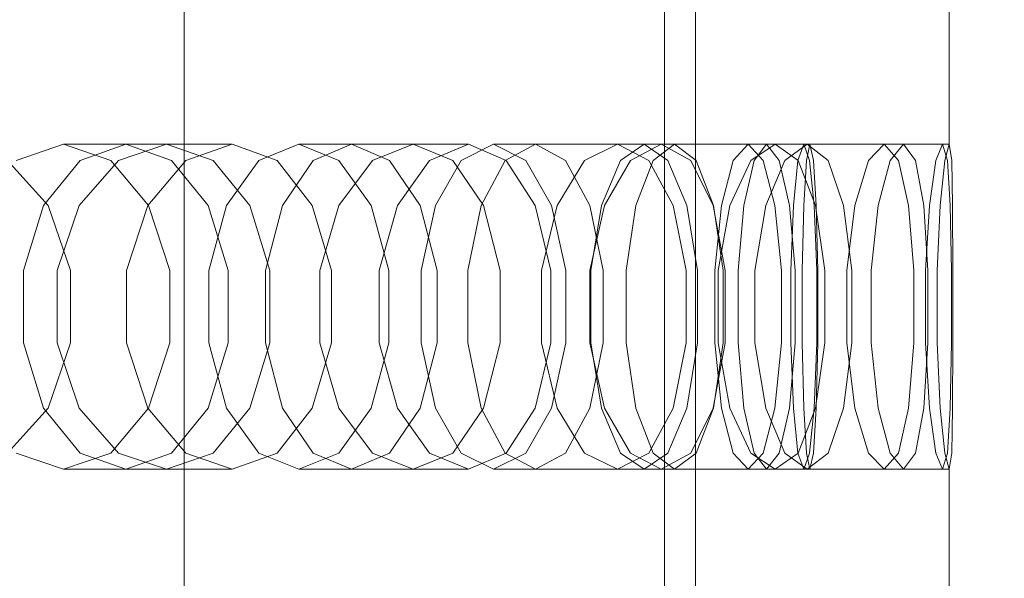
# Model space of a CAD drawing. Header units: millimetres. Extents: x -2233 to 61924, y -68080 to 6847.
# Tile 634 of 656: x 25522 to 25649, y -17985 to -17913. Entities that reach past the tile are written whole.
import ezdxf

# ---------------------------------------------------------------- set-up
doc = ezdxf.new("R2010")
doc.units = ezdxf.units.MM
doc.layers.add('COTAS_P', color=1, linetype='Continuous', lineweight=0)
doc.layers.add('superior_briquetadora', color=7, linetype='Continuous', lineweight=0)
doc.dimstyles.new('R19_100', dxfattribs={"dimtxt": 250, "dimasz": 150, "dimexe": 150, "dimexo": 80, "dimgap": 100, "dimtad": 1, "dimtih": 1, "dimtoh": 1, "dimdsep": 46, "dimcen": 0.09, "dimadec": 0, "dimazin": 0, "dimtfac": 1, "dimtdec": 4, "dimtofl": 0, "dimtmove": 0, "dimatfit": 3, "dimfxl": 1, "dimtolj": 1, "dimtzin": 0, "dimarcsym": 0})

# ---------------------------------------------------------------- blocks, each defined once
blk = doc.blocks.new('DIM_R28_34')
at = {"layer": 'COTAS_P'}
for p, q in [((24250.07, -17080), (24400.07, -17035)), ((26750.07, -17080), (26600.07, -17035)), ((24250.07, -17980), (24250.07, -17080)), ((24250.07, -17080), (26750.07, -17080)), ((24250.07, -17080), (24400.07, -17125)), ((26750.07, -17080), (26600.07, -17125)), ((26750.07, -17980), (26750.07, -17080))]:
    blk.add_line(p, q, dxfattribs=at)
blk.add_text('2500 P', height=250, dxfattribs=at).set_placement((25500.07, -16980))

msp = doc.modelspace()

# ---------------------------------------------------------------- linework, layer by layer
at = {"layer": 'superior_briquetadora'}
for p, q in [((25542.964, -18160), (25542.964, -17800)), ((25605.067, -17805), (25605.067, -18195)), ((25609.067, -17805), (25609.067, -18195)), ((25605.067, -17816), (25605.067, -18194)), ((25641.845, -17911), (25641.845, -17929)), ((25527.368, -17929), (25521.249, -17931.08)), ((25527.368, -17929), (25540.706, -17929)), ((25533.487, -17931.08), (25527.368, -17929)), ((25529.549, -17931.08), (25535.443, -17929)), ((25534.508, -17931.08), (25540.706, -17929)), ((25535.443, -17929), (25549.169, -17929)), ((25535.443, -17929), (25541.338, -17931.08)), ((25540.706, -17929), (25546.747, -17931.08)), ((25549.169, -17929), (25543.193, -17931.08)), ((25554.983, -17931.08), (25549.169, -17929)), ((25557.801, -17929), (25552.616, -17931.08)), ((25557.801, -17929), (25572.602, -17929)), ((25562.987, -17931.08), (25557.801, -17929)), ((25559.668, -17931.08), (25564.605, -17929)), ((25564.605, -17929), (25579.733, -17929)), ((25564.605, -17929), (25569.543, -17931.08)), ((25567.329, -17931.08), (25572.602, -17929)), ((25572.602, -17929), (25577.701, -17931.08)), ((25579.733, -17929), (25574.706, -17931.08)), ((25582.969, -17929), (25578.806, -17931.08)), ((25584.582, -17931.08), (25579.733, -17929)), ((25582.969, -17929), (25598.98, -17929)), ((25587.132, -17931.08), (25582.969, -17929)), ((25584.49, -17931.08), (25588.385, -17929)), ((25588.385, -17929), (25604.657, -17929)), ((25588.385, -17929), (25592.281, -17931.08)), ((25594.723, -17931.08), (25598.98, -17929)), ((25598.98, -17929), (25603.05, -17931.08)), ((25602.44, -17929), (25599.371, -17931.08)), ((25604.657, -17929), (25600.666, -17931.08)), ((25602.44, -17929), (25619.388, -17929)), ((25605.51, -17931.08), (25602.44, -17929)), ((25603.59, -17931.08), (25606.377, -17929)), ((25608.458, -17931.08), (25604.657, -17929)), ((25606.377, -17929), (25623.514, -17929)), ((25606.377, -17929), (25609.164, -17931.08)), ((25615.883, -17929), (25613.959, -17931.08)), ((25615.883, -17929), (25633.477, -17929)), ((25617.806, -17931.08), (25615.883, -17929)), ((25616.219, -17931.08), (25619.388, -17929)), ((25616.641, -17931.08), (25618.272, -17929)), ((25618.272, -17929), (25635.981, -17929)), ((25618.272, -17929), (25619.903, -17931.08)), ((25619.388, -17929), (25622.358, -17931.08)), ((25623.514, -17929), (25620.626, -17931.08)), ((25623.066, -17929), (25622.321, -17931.08)), ((25623.066, -17929), (25641.006, -17929)), ((25623.81, -17931.08), (25623.066, -17929)), ((25623.42, -17931.08), (25623.867, -17929)), ((25626.201, -17931.08), (25623.514, -17929)), ((25623.867, -17929), (25641.845, -17929)), ((25623.867, -17929), (25624.314, -17931.08)), ((25631.45, -17931.08), (25633.477, -17929)), ((25633.477, -17929), (25635.297, -17931.08)), ((25635.981, -17929), (25634.246, -17931.08)), ((25637.508, -17931.08), (25635.981, -17929)), ((25640.155, -17931.08), (25641.006, -17929)), ((25641.006, -17929), (25641.645, -17931.08)), ((25641.845, -17929), (25641.292, -17931.08)), ((25642.186, -17931.08), (25641.845, -17929)), ((25525.421, -17936.906), (25520.167, -17931.08)), ((25524.821, -17936.907), (25529.549, -17931.08)), ((25529.425, -17936.906), (25534.508, -17931.08)), ((25538.394, -17936.907), (25533.487, -17931.08)), ((25543.193, -17931.08), (25538.285, -17936.906)), ((25541.338, -17931.08), (25546.065, -17936.907)), ((25546.747, -17931.08), (25551.477, -17936.906)), ((25552.616, -17931.08), (25548.458, -17936.907)), ((25559.529, -17936.906), (25554.983, -17931.08)), ((25555.708, -17936.907), (25559.668, -17931.08)), ((25562.976, -17936.906), (25567.329, -17931.08)), ((25567.145, -17936.907), (25562.987, -17931.08)), ((25569.543, -17931.08), (25573.502, -17936.907)), ((25574.706, -17931.08), (25570.547, -17936.906)), ((25578.806, -17931.08), (25575.467, -17936.907)), ((25577.701, -17931.08), (25581.663, -17936.906)), ((25581.366, -17936.907), (25584.49, -17931.08)), ((25588.341, -17936.906), (25584.582, -17931.08)), ((25590.471, -17936.907), (25587.132, -17931.08)), ((25591.173, -17936.906), (25594.723, -17931.08)), ((25592.281, -17931.08), (25595.405, -17936.907)), ((25599.371, -17931.08), (25596.909, -17936.907)), ((25600.666, -17931.08), (25597.327, -17936.906)), ((25601.354, -17936.907), (25603.59, -17931.08)), ((25603.05, -17931.08), (25606.176, -17936.906)), ((25607.972, -17936.907), (25605.51, -17931.08)), ((25611.366, -17936.906), (25608.458, -17931.08)), ((25609.164, -17931.08), (25611.399, -17936.907)), ((25613.959, -17931.08), (25612.417, -17936.907)), ((25613.533, -17936.906), (25616.219, -17931.08)), ((25615.333, -17936.907), (25616.641, -17931.08)), ((25619.349, -17936.907), (25617.806, -17931.08)), ((25620.626, -17931.08), (25618.164, -17936.906)), ((25619.903, -17931.08), (25621.211, -17936.907)), ((25622.321, -17931.08), (25621.724, -17936.907)), ((25622.358, -17931.08), (25624.596, -17936.906)), ((25623.061, -17936.907), (25623.42, -17931.08)), ((25624.407, -17936.907), (25623.81, -17931.08)), ((25624.314, -17931.08), (25624.672, -17936.907)), ((25628.209, -17936.906), (25626.201, -17931.08)), ((25629.675, -17936.906), (25631.45, -17931.08)), ((25634.246, -17931.08), (25632.704, -17936.906)), ((25635.297, -17931.08), (25636.607, -17936.906)), ((25638.582, -17936.906), (25637.508, -17931.08)), ((25639.321, -17936.906), (25640.155, -17931.08)), ((25641.292, -17931.08), (25640.696, -17936.906)), ((25641.645, -17931.08), (25642.005, -17936.906)), ((25642.307, -17936.906), (25642.186, -17931.08)), ((25522.198, -17945.327), (25524.821, -17936.907)), ((25528.297, -17945.326), (25525.421, -17936.906)), ((25526.56, -17945.326), (25529.425, -17936.906)), ((25538.285, -17936.906), (25535.516, -17945.326)), ((25541.118, -17945.327), (25538.394, -17936.907)), ((25546.065, -17936.907), (25548.689, -17945.327)), ((25548.458, -17936.907), (25546.15, -17945.327)), ((25551.477, -17936.906), (25554.058, -17945.326)), ((25553.511, -17945.327), (25555.708, -17936.907)), ((25562.006, -17945.326), (25559.529, -17936.906)), ((25560.511, -17945.326), (25562.976, -17936.906)), ((25569.453, -17945.327), (25567.145, -17936.907)), ((25570.547, -17936.906), (25568.19, -17945.326)), ((25573.502, -17936.907), (25575.7, -17945.327)), ((25575.467, -17936.907), (25573.614, -17945.327)), ((25579.632, -17945.327), (25581.366, -17936.907)), ((25581.663, -17936.906), (25583.814, -17945.326)), ((25590.378, -17945.326), (25588.341, -17936.906)), ((25589.15, -17945.326), (25591.173, -17936.906)), ((25592.323, -17945.327), (25590.471, -17936.907)), ((25595.405, -17936.907), (25597.139, -17945.327)), ((25597.327, -17936.906), (25595.42, -17945.326)), ((25596.909, -17936.907), (25595.543, -17945.327)), ((25600.114, -17945.327), (25601.354, -17936.907)), ((25606.176, -17936.906), (25607.859, -17945.326)), ((25609.338, -17945.327), (25607.972, -17936.907)), ((25612.927, -17945.326), (25611.366, -17936.906)), ((25611.399, -17936.907), (25612.64, -17945.327)), ((25612.417, -17936.907), (25611.56, -17945.327)), ((25611.987, -17945.326), (25613.533, -17936.906)), ((25614.607, -17945.327), (25615.333, -17936.907)), ((25618.164, -17936.906), (25616.742, -17945.326)), ((25620.205, -17945.327), (25619.349, -17936.907)), ((25621.211, -17936.907), (25621.937, -17945.327)), ((25621.724, -17936.907), (25621.393, -17945.327)), ((25622.862, -17945.327), (25623.061, -17936.907)), ((25624.739, -17945.327), (25624.407, -17936.907)), ((25624.596, -17936.906), (25625.782, -17945.326)), ((25624.672, -17936.907), (25624.871, -17945.327)), ((25629.268, -17945.326), (25628.209, -17936.906)), ((25628.632, -17945.326), (25629.675, -17936.906)), ((25632.704, -17936.906), (25631.79, -17945.326)), ((25636.607, -17936.906), (25637.276, -17945.326)), ((25639.12, -17945.326), (25638.582, -17936.906)), ((25638.8, -17945.326), (25639.321, -17936.906)), ((25640.696, -17936.906), (25640.306, -17945.326)), ((25642.005, -17936.906), (25642.146, -17945.326)), ((25642.316, -17945.326), (25642.307, -17936.906)), ((25522.198, -17954.673), (25522.198, -17945.327)), ((25526.56, -17954.674), (25526.56, -17945.326)), ((25528.297, -17954.674), (25528.297, -17945.326)), ((25535.516, -17945.326), (25535.516, -17954.674)), ((25541.118, -17954.673), (25541.118, -17945.327)), ((25546.15, -17945.327), (25546.15, -17954.673)), ((25548.689, -17945.327), (25548.689, -17954.673)), ((25553.511, -17954.673), (25553.511, -17945.327)), ((25554.058, -17945.326), (25554.058, -17954.674)), ((25560.511, -17954.674), (25560.511, -17945.326)), ((25562.006, -17954.674), (25562.006, -17945.326)), ((25568.19, -17945.326), (25568.19, -17954.674)), ((25569.453, -17954.673), (25569.453, -17945.327)), ((25573.614, -17945.327), (25573.614, -17954.673)), ((25575.7, -17945.327), (25575.7, -17954.673)), ((25579.632, -17954.673), (25579.632, -17945.327)), ((25583.814, -17945.326), (25583.814, -17954.674)), ((25589.15, -17954.674), (25589.15, -17945.326)), ((25590.378, -17954.674), (25590.378, -17945.326)), ((25592.323, -17954.673), (25592.323, -17945.327)), ((25595.42, -17945.326), (25595.42, -17954.674)), ((25595.543, -17945.327), (25595.543, -17954.673)), ((25597.139, -17945.327), (25597.139, -17954.673)), ((25600.114, -17954.673), (25600.114, -17945.327)), ((25607.859, -17945.326), (25607.859, -17954.674)), ((25609.338, -17954.673), (25609.338, -17945.327)), ((25611.56, -17945.327), (25611.56, -17954.673)), ((25611.987, -17954.674), (25611.987, -17945.326)), ((25612.64, -17945.327), (25612.64, -17954.673)), ((25612.927, -17954.674), (25612.927, -17945.326)), ((25614.607, -17954.673), (25614.607, -17945.327)), ((25616.742, -17945.326), (25616.742, -17954.674)), ((25620.205, -17954.673), (25620.205, -17945.327)), ((25621.393, -17945.327), (25621.393, -17954.673)), ((25621.937, -17945.327), (25621.937, -17954.673)), ((25622.862, -17954.673), (25622.862, -17945.327)), ((25624.739, -17954.673), (25624.739, -17945.327)), ((25624.871, -17945.327), (25624.871, -17954.673)), ((25625.782, -17945.326), (25625.782, -17954.674)), ((25628.632, -17954.674), (25628.632, -17945.326)), ((25629.268, -17954.674), (25629.268, -17945.326)), ((25631.79, -17945.326), (25631.79, -17954.674)), ((25637.276, -17945.326), (25637.276, -17954.674)), ((25638.8, -17954.674), (25638.8, -17945.326)), ((25639.12, -17954.674), (25639.12, -17945.326)), ((25640.306, -17945.326), (25640.306, -17954.674)), ((25642.146, -17945.326), (25642.146, -17954.674)), ((25642.316, -17954.674), (25642.316, -17945.326)), ((25524.821, -17963.093), (25522.198, -17954.673)), ((25525.421, -17963.094), (25528.297, -17954.674)), ((25529.425, -17963.094), (25526.56, -17954.674)), ((25535.516, -17954.674), (25538.285, -17963.094)), ((25538.394, -17963.093), (25541.118, -17954.673)), ((25548.689, -17954.673), (25546.065, -17963.093)), ((25546.15, -17954.673), (25548.458, -17963.093)), ((25554.058, -17954.674), (25551.477, -17963.094)), ((25555.708, -17963.093), (25553.511, -17954.673)), ((25559.529, -17963.094), (25562.006, -17954.674)), ((25562.976, -17963.094), (25560.511, -17954.674)), ((25567.145, -17963.093), (25569.453, -17954.673)), ((25568.19, -17954.674), (25570.547, -17963.094)), ((25575.7, -17954.673), (25573.502, -17963.093)), ((25573.614, -17954.673), (25575.467, -17963.093)), ((25581.366, -17963.093), (25579.632, -17954.673)), ((25583.814, -17954.674), (25581.663, -17963.094)), ((25588.341, -17963.094), (25590.378, -17954.674)), ((25591.173, -17963.094), (25589.15, -17954.674)), ((25590.471, -17963.093), (25592.323, -17954.673)), ((25597.139, -17954.673), (25595.405, -17963.093)), ((25595.42, -17954.674), (25597.327, -17963.094)), ((25595.543, -17954.673), (25596.909, -17963.093)), ((25601.354, -17963.093), (25600.114, -17954.673)), ((25607.859, -17954.674), (25606.176, -17963.094)), ((25607.972, -17963.093), (25609.338, -17954.673)), ((25611.366, -17963.094), (25612.927, -17954.674)), ((25612.64, -17954.673), (25611.399, -17963.093)), ((25611.56, -17954.673), (25612.417, -17963.093)), ((25613.533, -17963.094), (25611.987, -17954.674)), ((25615.333, -17963.093), (25614.607, -17954.673)), ((25616.742, -17954.674), (25618.164, -17963.094)), ((25619.349, -17963.093), (25620.205, -17954.673)), ((25621.937, -17954.673), (25621.211, -17963.093)), ((25621.393, -17954.673), (25621.724, -17963.093)), ((25623.061, -17963.093), (25622.862, -17954.673)), ((25624.407, -17963.093), (25624.739, -17954.673)), ((25625.782, -17954.674), (25624.596, -17963.094)), ((25624.871, -17954.673), (25624.672, -17963.093)), ((25628.209, -17963.094), (25629.268, -17954.674)), ((25629.675, -17963.094), (25628.632, -17954.674)), ((25631.79, -17954.674), (25632.704, -17963.094)), ((25637.276, -17954.674), (25636.607, -17963.094)), ((25638.582, -17963.094), (25639.12, -17954.674)), ((25639.321, -17963.094), (25638.8, -17954.674)), ((25640.306, -17954.674), (25640.696, -17963.094)), ((25642.146, -17954.674), (25642.005, -17963.094)), ((25642.307, -17963.094), (25642.316, -17954.674)), ((25520.167, -17968.92), (25525.421, -17963.094)), ((25529.549, -17968.92), (25524.821, -17963.093)), ((25534.508, -17968.92), (25529.425, -17963.094)), ((25533.487, -17968.92), (25538.394, -17963.093)), ((25538.285, -17963.094), (25543.193, -17968.92)), ((25546.065, -17963.093), (25541.338, -17968.92)), ((25551.477, -17963.094), (25546.747, -17968.92)), ((25548.458, -17963.093), (25552.616, -17968.92)), ((25554.983, -17968.92), (25559.529, -17963.094)), ((25559.668, -17968.92), (25555.708, -17963.093)), ((25567.329, -17968.92), (25562.976, -17963.094)), ((25562.987, -17968.92), (25567.145, -17963.093)), ((25573.502, -17963.093), (25569.543, -17968.92)), ((25570.547, -17963.094), (25574.706, -17968.92)), ((25575.467, -17963.093), (25578.806, -17968.92)), ((25581.663, -17963.094), (25577.701, -17968.92)), ((25584.49, -17968.92), (25581.366, -17963.093)), ((25584.582, -17968.92), (25588.341, -17963.094)), ((25587.132, -17968.92), (25590.471, -17963.093)), ((25594.723, -17968.92), (25591.173, -17963.094)), ((25595.405, -17963.093), (25592.281, -17968.92)), ((25596.909, -17963.093), (25599.371, -17968.92)), ((25597.327, -17963.094), (25600.666, -17968.92)), ((25603.59, -17968.92), (25601.354, -17963.093)), ((25606.176, -17963.094), (25603.049, -17968.92)), ((25605.51, -17968.92), (25607.972, -17963.093)), ((25608.458, -17968.92), (25611.366, -17963.094)), ((25611.399, -17963.093), (25609.164, -17968.92)), ((25612.417, -17963.093), (25613.959, -17968.92)), ((25616.219, -17968.92), (25613.533, -17963.094)), ((25616.641, -17968.92), (25615.333, -17963.093)), ((25617.806, -17968.92), (25619.349, -17963.093)), ((25618.164, -17963.094), (25620.626, -17968.92)), ((25621.211, -17963.093), (25619.903, -17968.92)), ((25621.724, -17963.093), (25622.321, -17968.92)), ((25624.596, -17963.094), (25622.358, -17968.92)), ((25623.42, -17968.92), (25623.061, -17963.093)), ((25623.81, -17968.92), (25624.407, -17963.093)), ((25624.672, -17963.093), (25624.314, -17968.92)), ((25626.201, -17968.92), (25628.209, -17963.094)), ((25631.45, -17968.92), (25629.675, -17963.094)), ((25632.704, -17963.094), (25634.246, -17968.92)), ((25636.607, -17963.094), (25635.297, -17968.92)), ((25637.508, -17968.92), (25638.582, -17963.094)), ((25640.155, -17968.92), (25639.321, -17963.094)), ((25640.696, -17963.094), (25641.292, -17968.92)), ((25642.005, -17963.094), (25641.645, -17968.92)), ((25642.186, -17968.92), (25642.307, -17963.094)), ((25521.249, -17968.92), (25527.368, -17971)), ((25527.368, -17971), (25533.487, -17968.92)), ((25535.443, -17971), (25529.549, -17968.92)), ((25540.706, -17971), (25534.508, -17968.92)), ((25541.338, -17968.92), (25535.443, -17971)), ((25546.747, -17968.92), (25540.706, -17971)), ((25543.193, -17968.92), (25549.169, -17971)), ((25549.169, -17971), (25554.983, -17968.92)), ((25552.616, -17968.92), (25557.801, -17971)), ((25557.801, -17971), (25562.987, -17968.92)), ((25564.605, -17971), (25559.668, -17968.92)), ((25569.543, -17968.92), (25564.605, -17971)), ((25572.602, -17971), (25567.329, -17968.92)), ((25577.701, -17968.92), (25572.602, -17971)), ((25574.706, -17968.92), (25579.733, -17971)), ((25578.806, -17968.92), (25582.969, -17971)), ((25579.733, -17971), (25584.582, -17968.92)), ((25582.969, -17971), (25587.132, -17968.92)), ((25588.385, -17971), (25584.49, -17968.92)), ((25592.281, -17968.92), (25588.385, -17971)), ((25598.98, -17971), (25594.723, -17968.92)), ((25603.049, -17968.92), (25598.98, -17971)), ((25599.371, -17968.92), (25602.44, -17971)), ((25600.666, -17968.92), (25604.657, -17971)), ((25602.44, -17971), (25605.51, -17968.92)), ((25606.377, -17971), (25603.59, -17968.92)), ((25604.657, -17971), (25608.458, -17968.92)), ((25609.164, -17968.92), (25606.377, -17971)), ((25613.959, -17968.92), (25615.883, -17971)), ((25615.883, -17971), (25617.806, -17968.92)), ((25619.388, -17971), (25616.219, -17968.92)), ((25618.272, -17971), (25616.641, -17968.92)), ((25619.903, -17968.92), (25618.272, -17971)), ((25622.358, -17968.92), (25619.388, -17971)), ((25620.626, -17968.92), (25623.514, -17971)), ((25622.321, -17968.92), (25623.066, -17971)), ((25623.066, -17971), (25623.81, -17968.92)), ((25623.867, -17971), (25623.42, -17968.92)), ((25623.514, -17971), (25626.201, -17968.92)), ((25624.314, -17968.92), (25623.867, -17971)), ((25633.477, -17971), (25631.45, -17968.92)), ((25635.297, -17968.92), (25633.477, -17971)), ((25634.246, -17968.92), (25635.981, -17971)), ((25635.981, -17971), (25637.508, -17968.92)), ((25641.006, -17971), (25640.155, -17968.92)), ((25641.645, -17968.92), (25641.006, -17971)), ((25641.292, -17968.92), (25641.845, -17971)), ((25641.845, -17971), (25642.186, -17968.92)), ((25527.368, -17971), (25540.706, -17971)), ((25535.443, -17971), (25549.169, -17971)), ((25557.801, -17971), (25572.602, -17971)), ((25564.605, -17971), (25579.733, -17971)), ((25582.969, -17971), (25598.98, -17971)), ((25588.385, -17971), (25604.657, -17971)), ((25602.44, -17971), (25619.388, -17971)), ((25606.377, -17971), (25623.514, -17971)), ((25615.883, -17971), (25633.477, -17971)), ((25618.272, -17971), (25635.981, -17971)), ((25623.066, -17971), (25641.006, -17971)), ((25623.867, -17971), (25641.845, -17971)), ((25641.845, -17971), (25641.845, -17989))]:
    msp.add_line(p, q, dxfattribs=at)

# ---------------------------------------------------------------- dimensions: what is measured, and where the dimension line sits
at = {"layer": 'COTAS_P'}
dim = msp.add_aligned_dim(p1=(24250.067, -17980), p2=(26750.067, -17980), distance=900, text='<> P', dimstyle='R19_100', dxfattribs=at)
dim.commit()
dim.dimension.update_dxf_attribs({"geometry": 'DIM_R28_34', "text_midpoint": (25500.067, -17080)})

doc.saveas('drawing.dxf')
